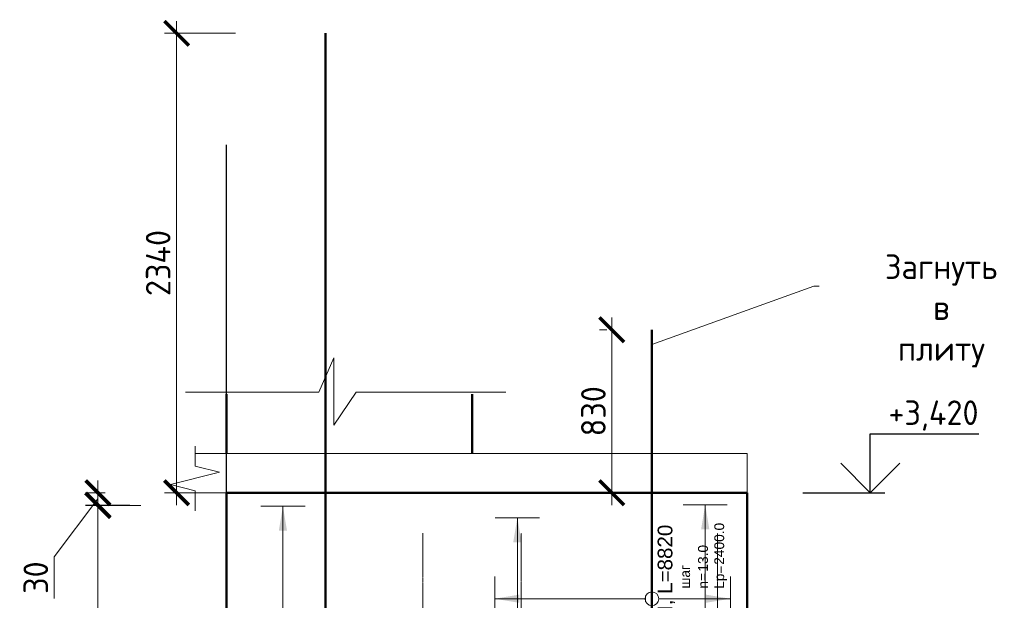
# Model space of a CAD drawing. Header units: millimetres. Extents: x 263826 to 1718326, y -423071 to 70137.
# Tile 454 of 486: x 1054553 to 1064578, y -130193 to -124278. Entities that reach past the tile are written whole.
import ezdxf
from ezdxf import colors
from ezdxf.entities.mleader import LeaderData, LeaderLine
from ezdxf.enums import TextEntityAlignment as Align
from ezdxf.math import Vec2, Vec3

# ---------------------------------------------------------------- set-up
doc = ezdxf.new("R2010")
doc.units = ezdxf.units.MM
doc.set_wipeout_variables(frame=1)
for name, pattern in [('01 Штриховая _4 мм_', [6, 3.5, -2.5]), ('______5', [1100, 800, -100, 100, -100]), ('осевая', [50.8, 31.75, -6.35, 6.35, -6.35])]:
    doc.linetypes.add(name, pattern=pattern)
for name, color, linetype, lineweight in [('AF_Perekritie', 90, 'Continuous', 18), ('AF_Stena', 90, 'Continuous', 18), ('АрмСтер', 2, 'Continuous', 50), ('Оси', 40, '______5', 18), ('подоснова', 151, 'Continuous', 5), ('РАЗМЕРЫ', 1, 'Continuous', 9)]:
    doc.layers.add(name, color=color, linetype=linetype, lineweight=lineweight)
doc.layers.add('АрмСтер_атрибуты', color=2, linetype='Continuous', lineweight=0, plot=False)
doc.styles.add('GOST-2.304_Type-B', font='GOST_Common.ttf')
doc.styles.get("Standard").update_dxf_attribs({"font": 'arial.ttf'})
doc.styles.add('Аннотативный', font='arial.ttf')
doc.dimstyles.new('мой 25', dxfattribs={"dimscale": 100, "dimtxt": 2.5, "dimasz": 2.5, "dimexe": 1.25, "dimexo": 0.625, "dimtad": 1, "dimdec": 0, "dimlfac": 0.5, "dimtxsty": 'GOST-2.304_Type-B', "dimblk": 'ARCHTICK', "dimcen": 2.5, "dimdle": 1.25, "dimaunit": 1, "dimadec": 1, "dimazin": 2, "dimtfac": 1, "dimtdec": 0, "dimtmove": 1, "dimatfit": 3, "dimfxl": 6, "dimfxlon": 1, "dimtfill": 1, "dimlwd": -1, "dimlwe": -1, "dimarcsym": 0})

# ---------------------------------------------------------------- blocks, each defined once
blk = doc.blocks.new('*U2588')
at = {"layer": 'РАЗМЕРЫ'}
for p, q in [((112.5, 2400), (-112.5, 2400)), ((112.5, -1000), (-112.5, -1000))]:
    blk.add_line(p, q, dxfattribs=at)
at = {"layer": 'РАЗМЕРЫ', "ltscale": 15}
blk.add_line((0, -1000), (0, 2400), dxfattribs=at)
at = {"layer": 'РАЗМЕРЫ'}
for points in [[(0, 2400), (20.9, 2274.8), (-20.9, 2274.8)], [(0, -1000), (20.9, -874.8), (-20.9, -874.8)]]:
    blk.add_solid(points, dxfattribs=at)
at = {"layer": 'АрмСтер_атрибуты', "color": 215, "ltscale": 15, "style": 'Аннотативный'}
for s, p in [('шаг', (51.4, -194.2)), ('n=', (51.4, -285.1)), ('Lр=', (50.2, -367.8))]:
    blk.add_text(s, height=50, dxfattribs=at).set_placement(p)
at = {"layer": 'АрмСтер_атрибуты', "flags": 9}
for tag, p in [('МАССА', (-505.2, 389.5)), ('ОБОЗНАЧЕНИЕ', (-505.2, 275.6))]:
    blk.add_attdef(tag, p, '', height=75, dxfattribs=at)
at = {"layer": 'АрмСтер_атрибуты', "style": 'Аннотативный', "flags": 8}
blk.add_attdef('ПОЗ', (110, 29.6), '', height=75, dxfattribs=at)
at = {"layer": 'АрмСтер_атрибуты', "color": 215, "style": 'Аннотативный'}
for tag, p, flags in [('ШАГ', (190.9, -194.2), 10), ('КОЛ', (138, -285.1), 8), ('ШИРИНА', (172.9, -367.8), 8)]:
    blk.add_attdef(tag, p, '', height=50, dxfattribs=dict(at, flags=flags))
at = {"linetype": 'Continuous', "lineweight": 0}
blk.add_wipeout([(35, 0), (28.3, 20.6), (10.8, 33.3), (-10.8, 33.3), (-28.3, 20.6), (-35, 0), (-28.3, -20.6), (-10.8, -33.3), (10.8, -33.3), (28.3, -20.6)], dxfattribs=at)
at = {"color": 0, "linetype": 'ByBlock', "lineweight": -2, "ltscale": 100}
blk.add_line((-1439.2, 0), (1120.8, 0), dxfattribs=at)
at = {"layer": 'РАЗМЕРЫ'}
blk.add_circle((0, 0), 35, dxfattribs=at)
at = {"layer": 'АрмСтер_атрибуты', "style": 'Аннотативный', "flags": 8}
blk.add_attdef('НАИМЕНОВАНИЕ', text='', height=75, dxfattribs=at).set_placement((0, -29.3), align=Align.TOP_CENTER)
blk = doc.blocks.new('*U2587')
at = {"layer": 'РАЗМЕРЫ'}
for p, q in [((112.5, 2400), (-112.5, 2400)), ((112.5, -1000), (-112.5, -1000))]:
    blk.add_line(p, q, dxfattribs=at)
at = {"layer": 'РАЗМЕРЫ', "ltscale": 15}
blk.add_line((0, -1000), (0, 2400), dxfattribs=at)
at = {"layer": 'РАЗМЕРЫ'}
for points in [[(0, 2400), (20.9, 2274.8), (-20.9, 2274.8)], [(0, -1000), (20.9, -874.8), (-20.9, -874.8)]]:
    blk.add_solid(points, dxfattribs=at)
at = {"layer": 'АрмСтер_атрибуты', "color": 215, "ltscale": 15, "style": 'Аннотативный'}
for s, p in [('шаг', (51.4, -194.2)), ('n=', (51.4, -285.1)), ('Lр=', (50.2, -367.8))]:
    blk.add_text(s, height=50, dxfattribs=at).set_placement(p)
at = {"layer": 'АрмСтер_атрибуты', "flags": 9}
for tag, p in [('МАССА', (-1033.5, 389.5)), ('ОБОЗНАЧЕНИЕ', (-1033.5, 275.6))]:
    blk.add_attdef(tag, p, '', height=75, dxfattribs=at)
at = {"layer": 'АрмСтер_атрибуты', "style": 'Аннотативный', "flags": 8}
blk.add_attdef('ПОЗ', (110, 29.6), '', height=75, dxfattribs=at)
at = {"layer": 'АрмСтер_атрибуты', "color": 215, "style": 'Аннотативный'}
for tag, p, flags in [('ШАГ', (190.9, -194.2), 10), ('КОЛ', (138, -285.1), 8), ('ШИРИНА', (172.9, -367.8), 8)]:
    blk.add_attdef(tag, p, '', height=50, dxfattribs=dict(at, flags=flags))
at = {"linetype": 'Continuous', "lineweight": 0}
blk.add_wipeout([(35, 0), (28.3, 20.6), (10.8, 33.3), (-10.8, 33.3), (-28.3, 20.6), (-35, 0), (-28.3, -20.6), (-10.8, -33.3), (10.8, -33.3), (28.3, -20.6)], dxfattribs=at)
at = {"color": 0, "linetype": 'ByBlock', "lineweight": -2, "ltscale": 100}
blk.add_line((-257.5, 0), (132.5, 0), dxfattribs=at)
at = {"layer": 'РАЗМЕРЫ'}
blk.add_circle((0, 0), 35, dxfattribs=at)
at = {"layer": 'АрмСтер_атрибуты', "style": 'Аннотативный', "flags": 8}
blk.add_attdef('НАИМЕНОВАНИЕ', text='', height=75, dxfattribs=at).set_placement((0, -29.3), align=Align.TOP_CENTER)
blk = doc.blocks.new('*U2586')
at = {"layer": 'РАЗМЕРЫ'}
for p, q in [((112.5, 2400), (-112.5, 2400)), ((112.5, -1000), (-112.5, -1000))]:
    blk.add_line(p, q, dxfattribs=at)
at = {"layer": 'РАЗМЕРЫ', "ltscale": 15}
blk.add_line((0, -1000), (0, 2400), dxfattribs=at)
at = {"layer": 'РАЗМЕРЫ'}
for points in [[(0, 2400), (20.9, 2274.8), (-20.9, 2274.8)], [(0, -1000), (20.9, -874.8), (-20.9, -874.8)]]:
    blk.add_solid(points, dxfattribs=at)
at = {"layer": 'АрмСтер_атрибуты', "color": 215, "ltscale": 15, "style": 'Аннотативный'}
for s, p in [('шаг', (51.4, -194.2)), ('n=', (51.4, -285.1)), ('Lр=', (50.2, -367.8))]:
    blk.add_text(s, height=50, dxfattribs=at).set_placement(p)
at = {"layer": 'АрмСтер_атрибуты', "flags": 9}
for tag, p in [('МАССА', (-1033.5, 389.5)), ('ОБОЗНАЧЕНИЕ', (-1033.5, 275.6))]:
    blk.add_attdef(tag, p, '', height=75, dxfattribs=at)
at = {"layer": 'АрмСтер_атрибуты', "style": 'Аннотативный', "flags": 8}
blk.add_attdef('ПОЗ', (110, 29.6), '', height=75, dxfattribs=at)
at = {"layer": 'АрмСтер_атрибуты', "color": 215, "style": 'Аннотативный'}
for tag, p, flags in [('ШАГ', (190.9, -194.2), 10), ('КОЛ', (138, -285.1), 8), ('ШИРИНА', (172.9, -367.8), 8)]:
    blk.add_attdef(tag, p, '', height=50, dxfattribs=dict(at, flags=flags))
at = {"linetype": 'Continuous', "lineweight": 0}
blk.add_wipeout([(35, 0), (28.3, 20.6), (10.8, 33.3), (-10.8, 33.3), (-28.3, 20.6), (-35, 0), (-28.3, -20.6), (-10.8, -33.3), (10.8, -33.3), (28.3, -20.6)], dxfattribs=at)
at = {"color": 0, "linetype": 'ByBlock', "lineweight": -2, "ltscale": 100}
blk.add_line((-257.5, 0), (132.5, 0), dxfattribs=at)
at = {"layer": 'РАЗМЕРЫ'}
blk.add_circle((0, 0), 35, dxfattribs=at)
at = {"layer": 'АрмСтер_атрибуты', "style": 'Аннотативный', "flags": 8}
blk.add_attdef('НАИМЕНОВАНИЕ', text='', height=75, dxfattribs=at).set_placement((0, -29.3), align=Align.TOP_CENTER)
blk = doc.blocks.new('_ArchTick')
at = {"color": 0, "linetype": 'ByBlock', "const_width": 0.15}
blk.add_lwpolyline([(-0.5, -0.5), (0.5, 0.5)], dxfattribs=at)
blk = doc.blocks.new('*D2638')
at = {"layer": 'DEFPOINTS', "color": 0, "transparency": 16777216}
for p in [(1055349, -129228), (1055847, -129228), (1055731, -136134)]:
    blk.add_point(p, dxfattribs=at)
at = {"layer": 'РАЗМЕРЫ', "color": 0, "linetype": 'Continuous', "transparency": 16777216}
for p, q in [((1055349, -136259), (1055349, -129103)), ((1055785, -129228), (1055224, -129228)), ((1055668, -136134), (1055224, -136134))]:
    blk.add_line(p, q, dxfattribs=at)
at = {"layer": 'РАЗМЕРЫ', "color": 0, "transparency": 16777216, "xscale": 250, "yscale": 250, "zscale": 250}
for p, rotation in [((1055349, -129228), 90), ((1055349, -136134), 270)]:
    blk.add_blockref('_ArchTick', p, dxfattribs=dict(at, rotation=rotation))
at = {"layer": 'РАЗМЕРЫ', "color": 0, "lineweight": 0, "transparency": 16777216, "insert": (1055161, -132681), "char_height": 250, "attachment_point": 5, "rotation": 90, "style": 'GOST-2.304_Type-B', "bg_fill": 3, "box_fill_scale": 1.1, "bg_fill_color": 256, "bg_fill_true_color": 13158600, "bg_fill_transparency": 0}
blk.add_mtext('35х100', dxfattribs=at)
blk = doc.blocks.new('*D2639')
at = {"layer": 'DEFPOINTS', "color": 0, "transparency": 16777216}
for p in [(1055349, -129097), (1055486, -129097), (1055738, -129223)]:
    blk.add_point(p, dxfattribs=at)
at = {"layer": 'РАЗМЕРЫ', "color": 0, "linetype": 'Continuous', "transparency": 16777216}
for p, q in [((1055349, -129348), (1055349, -128972)), ((1055424, -129097), (1055224, -129097)), ((1055349, -129160), (1054905, -129749)), ((1055675, -129223), (1055224, -129223)), ((1054905, -129749), (1054905, -130174))]:
    blk.add_line(p, q, dxfattribs=at)
at = {"layer": 'РАЗМЕРЫ', "color": 0, "transparency": 16777216, "xscale": 250, "yscale": 250, "zscale": 250}
for p, rotation in [((1055349, -129097), 90), ((1055349, -129223), 270)]:
    blk.add_blockref('_ArchTick', p, dxfattribs=dict(at, rotation=rotation))
at = {"layer": 'РАЗМЕРЫ', "color": 0, "lineweight": 0, "transparency": 16777216, "insert": (1054717, -129962), "char_height": 250, "attachment_point": 5, "rotation": 90, "style": 'GOST-2.304_Type-B', "bg_fill": 3, "box_fill_scale": 1.1, "bg_fill_color": 256, "bg_fill_true_color": 13158600, "bg_fill_transparency": 0}
blk.add_mtext('30', dxfattribs=at)
blk = doc.blocks.new('*D2637')
at = {"layer": 'DEFPOINTS', "color": 0, "transparency": 16777216}
for p in [(1060581, -127437), (1061106, -127437, 6200), (1061106, -129097, 6200)]:
    blk.add_point(p, dxfattribs=at)
at = {"layer": 'РАЗМЕРЫ', "color": 0, "linetype": 'Continuous', "transparency": 16777216}
for p, q in [((1060581, -129222), (1060581, -127312)), ((1060532, -127437), (1060456, -127437)), ((1060532, -129097), (1060456, -129097))]:
    blk.add_line(p, q, dxfattribs=at)
at = {"layer": 'РАЗМЕРЫ', "color": 0, "transparency": 16777216, "xscale": 250, "yscale": 250, "zscale": 250}
for p, rotation in [((1060581, -127437), 90), ((1060581, -129097), 270)]:
    blk.add_blockref('_ArchTick', p, dxfattribs=dict(at, rotation=rotation))
at = {"layer": 'РАЗМЕРЫ', "color": 0, "lineweight": 0, "transparency": 16777216, "insert": (1060394, -128267), "char_height": 250, "attachment_point": 5, "rotation": 90, "style": 'GOST-2.304_Type-B', "bg_fill": 3, "box_fill_scale": 1.1, "bg_fill_color": 256, "bg_fill_true_color": 13158600, "bg_fill_transparency": 0}
blk.add_mtext('830', dxfattribs=at)
blk = doc.blocks.new('*U2641')
at = {"layer": 'РАЗМЕРЫ'}
for p, q in [((112.5, 800), (-112.5, 800)), ((112.5, -400), (-112.5, -400))]:
    blk.add_line(p, q, dxfattribs=at)
at = {"layer": 'РАЗМЕРЫ', "ltscale": 15}
blk.add_line((0, -400), (0, 800), dxfattribs=at)
at = {"layer": 'РАЗМЕРЫ'}
for points in [[(0, 800), (20.9, 674.8), (-20.9, 674.8)], [(0, -400), (20.9, -274.8), (-20.9, -274.8)]]:
    blk.add_solid(points, dxfattribs=at)
at = {"layer": 'АрмСтер_атрибуты', "color": 215, "ltscale": 15, "style": 'Аннотативный'}
for s, p in [('шаг', (51.4, -194.2)), ('n=', (51.4, -285.1)), ('Lр=', (50.2, -367.8))]:
    blk.add_text(s, height=50, dxfattribs=at).set_placement(p)
at = {"layer": 'АрмСтер_атрибуты', "style": 'Аннотативный', "flags": 8}
blk.add_attdef('ПОЗ', (110, 29.6), '', height=75, dxfattribs=at)
at = {"layer": 'АрмСтер_атрибуты', "flags": 9}
for tag, p in [('МАССА', (-2096, -10.5)), ('ОБОЗНАЧЕНИЕ', (-2096, -124.4))]:
    blk.add_attdef(tag, p, '', height=75, dxfattribs=at)
at = {"layer": 'АрмСтер_атрибуты', "color": 215, "style": 'Аннотативный'}
for tag, p, flags in [('ШАГ', (190.9, -194.2), 10), ('КОЛ', (138, -285.1), 8), ('ШИРИНА', (172.9, -367.8), 8)]:
    blk.add_attdef(tag, p, '', height=50, dxfattribs=dict(at, flags=flags))
at = {"linetype": 'Continuous', "lineweight": 0}
blk.add_wipeout([(35, 0), (28.3, 20.6), (10.8, 33.3), (-10.8, 33.3), (-28.3, 20.6), (-35, 0), (-28.3, -20.6), (-10.8, -33.3), (10.8, -33.3), (28.3, -20.6)], dxfattribs=at)
at = {"color": 0, "linetype": 'ByBlock', "lineweight": -2, "ltscale": 100}
blk.add_line((-3040, 0), (1370, 0), dxfattribs=at)
at = {"layer": 'РАЗМЕРЫ'}
blk.add_circle((0, 0), 35, dxfattribs=at)
at = {"layer": 'АрмСтер_атрибуты', "style": 'Аннотативный', "flags": 8}
blk.add_attdef('НАИМЕНОВАНИЕ', text='', height=75, dxfattribs=at).set_placement((0, -29.3), align=Align.TOP_CENTER)
blk = doc.blocks.new('_None')
blk = doc.blocks.new('*D2642')
at = {"layer": 'DEFPOINTS', "color": 0, "transparency": 16777216}
for p in [(1056151, -124417), (1057266, -124417), (1056620, -129097)]:
    blk.add_point(p, dxfattribs=at)
at = {"layer": 'РАЗМЕРЫ', "color": 0, "linetype": 'Continuous', "transparency": 16777216}
for p, q in [((1056151, -129222), (1056151, -124292)), ((1056751, -124417), (1056026, -124417)), ((1056557, -129097), (1056026, -129097))]:
    blk.add_line(p, q, dxfattribs=at)
at = {"layer": 'РАЗМЕРЫ', "color": 0, "transparency": 16777216, "xscale": 250, "yscale": 250, "zscale": 250}
for p, rotation in [((1056151, -124417), 90), ((1056151, -129097), 270)]:
    blk.add_blockref('_ArchTick', p, dxfattribs=dict(at, rotation=rotation))
at = {"layer": 'РАЗМЕРЫ', "color": 0, "lineweight": 0, "transparency": 16777216, "insert": (1055963, -126757), "char_height": 250, "attachment_point": 5, "rotation": 90, "style": 'GOST-2.304_Type-B', "bg_fill": 3, "box_fill_scale": 1.1, "bg_fill_color": 256, "bg_fill_true_color": 13158600, "bg_fill_transparency": 0}
blk.add_mtext('2340', dxfattribs=at)
blk = doc.blocks.new('*U2643')
at = {"layer": 'РАЗМЕРЫ'}
for p, q in [((112.5, 400), (-112.5, 400)), ((112.5, -800), (-112.5, -800))]:
    blk.add_line(p, q, dxfattribs=at)
at = {"layer": 'РАЗМЕРЫ', "ltscale": 15}
blk.add_line((0, -800), (0, 400), dxfattribs=at)
at = {"layer": 'РАЗМЕРЫ'}
for points in [[(0, 400), (20.9, 274.8), (-20.9, 274.8)], [(0, -800), (20.9, -674.8), (-20.9, -674.8)]]:
    blk.add_solid(points, dxfattribs=at)
at = {"layer": 'АрмСтер_атрибуты', "color": 215, "ltscale": 15, "style": 'Аннотативный'}
for s, p in [('шаг', (51.4, -194.2)), ('n=', (51.4, -285.1)), ('Lр=', (50.2, -367.8))]:
    blk.add_text(s, height=50, dxfattribs=at).set_placement(p)
at = {"layer": 'АрмСтер_атрибуты', "flags": 9}
for tag, p in [('МАССА', (-1363.3, 189.5)), ('ОБОЗНАЧЕНИЕ', (-1363.3, 75.6))]:
    blk.add_attdef(tag, p, '', height=75, dxfattribs=at)
at = {"layer": 'АрмСтер_атрибуты', "style": 'Аннотативный', "flags": 8}
blk.add_attdef('ПОЗ', (110, 29.6), '', height=75, dxfattribs=at)
at = {"layer": 'АрмСтер_атрибуты', "color": 215, "style": 'Аннотативный'}
for tag, p, flags in [('ШАГ', (190.9, -194.2), 10), ('КОЛ', (138, -285.1), 8), ('ШИРИНА', (172.9, -367.8), 8)]:
    blk.add_attdef(tag, p, '', height=50, dxfattribs=dict(at, flags=flags))
at = {"linetype": 'Continuous', "lineweight": 0}
blk.add_wipeout([(35, 0), (28.3, 20.6), (10.8, 33.3), (-10.8, 33.3), (-28.3, 20.6), (-35, 0), (-28.3, -20.6), (-10.8, -33.3), (10.8, -33.3), (28.3, -20.6)], dxfattribs=at)
at = {"color": 0, "linetype": 'ByBlock', "lineweight": -2, "ltscale": 100}
blk.add_line((-2307.2, 0), (3612.8, 0), dxfattribs=at)
at = {"layer": 'РАЗМЕРЫ'}
blk.add_circle((0, 0), 35, dxfattribs=at)
at = {"layer": 'АрмСтер_атрибуты', "style": 'Аннотативный', "flags": 8}
blk.add_attdef('НАИМЕНОВАНИЕ', text='', height=75, dxfattribs=at).set_placement((0, -29.3), align=Align.TOP_CENTER)

msp = doc.modelspace()

# ---------------------------------------------------------------- linework, layer by layer
for points in [[(1063212.60357, -129096.63883), (1063212.60357, -128496.63883)], [(1063212.60357, -128496.63883), (1064317.87832, -128496.63883)], [(1063512.60357, -128796.63883), (1063212.60357, -129096.63883), (1062912.60357, -128796.63883)], [(1062528.03682, -129096.63883), (1063362.60357, -129096.63883)]]:
    msp.add_lwpolyline(points)
at = {"layer": 'AF_Perekritie', "linetype": '01 Штриховая _4 мм_', "lineweight": 9}
for p, q in [((1061958.29169, -128696.63883), (1056338.05714, -128696.63883)), ((1056338.05714, -129096.63883), (1061958.29169, -129096.63883))]:
    msp.add_line(p, q, dxfattribs=at)
at = {"layer": 'AF_Stena', "lineweight": 50}
for p, q in [((1061958.29169, -129096.63883), (1056658.2917, -129096.63883)), ((1056658.2917, -129096.63883), (1056658.2917, -136256.63883)), ((1061958.29169, -136256.63883), (1061958.29169, -129096.63883))]:
    msp.add_line(p, q, dxfattribs=at)
at = {"layer": 'AF_Stena', "lineweight": 20}
for points in [[(1056338.05714, -128771.63883), (1056338.05714, -128621.63883)], [(1056338.05714, -128771.63883), (1056338.05714, -128826.63903)], [(1056588.05714, -128889.13903), (1056088.05714, -129014.13903)], [(1056338.05714, -128826.63903), (1056588.05714, -128889.13903)], [(1056088.05714, -129014.13903), (1056338.05714, -129076.63903)], [(1056338.05714, -129076.63903), (1056338.05714, -129131.63923)], [(1056338.05714, -129131.63923), (1056338.05714, -129281.63923)]]:
    msp.add_lwpolyline(points, dxfattribs=at)
at = {"layer": 'РАЗМЕРЫ', "color": 4, "lineweight": 0}
msp.add_line((1061958.29169, -128696.63883), (1061958.29169, -129096.63883), dxfattribs=at)

# ---------------------------------------------------------------- block references
at = {"layer": 'АрмСтер', "ltscale": 15}
ref = msp.add_blockref('*U2588', (1059620.1124, -134151.01968), dxfattribs=dict(at, xscale=2, yscale=2, zscale=2))
ref.add_attrib('НАИМЕНОВАНИЕ', '24-A-III, L=5120', dxfattribs={"layer": 'АрмСтер_атрибуты', "height": 150, "style": 'Аннотативный', "flags": 8}).set_placement((1059620.1124, -134209.69737), align=Align.TOP_CENTER)
ref.add_attrib('КОЛ', '35.0', (1059896.21001, -134721.27009), dxfattribs={"layer": 'АрмСтер_атрибуты', "color": 215, "height": 100, "style": 'Аннотативный', "flags": 8})
ref.add_attrib('ШИРИНА', '6800.0', (1059965.88217, -134886.61845), dxfattribs={"layer": 'АрмСтер_атрибуты', "color": 215, "height": 100, "style": 'Аннотативный', "flags": 8})

# ---------------------------------------------------------------- texts
at = {"style": 'GOST-2.304_Type-B'}
msp.add_text('+3,420', height=249.999994, dxfattribs=at).set_placement((1063398.52204, -128406.63883))

# ---------------------------------------------------------------- dimensions: what is measured, and where the dimension line sits
at = {"layer": 'РАЗМЕРЫ', "color": 146, "lineweight": 0, "true_color": 0x006272}
dim = msp.add_linear_dim(base=(1055348.99443, -129228.17383), p1=(1055730.66074, -136134.45256), p2=(1055847.01765, -129228.17383), angle=90, text='35х100', dimstyle='мой 25', dxfattribs=at)
dim.commit()
dim.dimension.update_dxf_attribs({"geometry": '*D2638', "text_midpoint": (1055161.49443, -132681.31319)})

# ---------------------------------------------------------------- next in the draw order: linework, layer by layer
at = {"layer": 'Оси', "color": 16, "linetype": 'осевая', "lineweight": 0, "ltscale": 0.5, "transparency": 33554687}
for p, q in [((1058658.29169, -137753.53738), (1058658.29169, -129510.37273)), ((1059658.29169, -138908.41463), (1059658.29169, -129510.37273))]:
    msp.add_line(p, q, dxfattribs=at)

# ---------------------------------------------------------------- next in the draw order: block references
at = {"layer": 'АрмСтер', "ltscale": 15}
ref = msp.add_blockref('*U2587', (1061532.78169, -134019.63984), dxfattribs=dict(at, xscale=2, yscale=2, zscale=2))
ref.add_attrib('НАИМЕНОВАНИЕ', '24-A-III, L=780', dxfattribs={"layer": 'АрмСтер_атрибуты', "height": 150, "style": 'Аннотативный', "flags": 8}).set_placement((1061532.78169, -134078.31752), align=Align.TOP_CENTER)
ref.add_attrib('КОЛ', '35.0', (1061808.8793, -134589.89025), dxfattribs={"layer": 'АрмСтер_атрибуты', "color": 215, "height": 100, "style": 'Аннотативный', "flags": 8})
ref.add_attrib('ШИРИНА', '6800.0', (1061878.55146, -134755.2386), dxfattribs={"layer": 'АрмСтер_атрибуты', "color": 215, "height": 100, "style": 'Аннотативный', "flags": 8})
ref = msp.add_blockref('*U2586', (1057233.01199, -134033.18839), dxfattribs=dict(at, xscale=2, yscale=2, zscale=2))
ref.add_attrib('НАИМЕНОВАНИЕ', '24-A-III, L=780', dxfattribs={"layer": 'АрмСтер_атрибуты', "height": 150, "style": 'Аннотативный', "flags": 8}).set_placement((1057233.01199, -134091.86607), align=Align.TOP_CENTER)
ref.add_attrib('КОЛ', '35.0', (1057509.1096, -134603.4388), dxfattribs={"layer": 'АрмСтер_атрибуты', "color": 215, "height": 100, "style": 'Аннотативный', "flags": 8})
ref.add_attrib('ШИРИНА', '6800.0', (1057578.78176, -134768.78716), dxfattribs={"layer": 'АрмСтер_атрибуты', "color": 215, "height": 100, "style": 'Аннотативный', "flags": 8})

# ---------------------------------------------------------------- next in the draw order: dimensions: what is measured, and where the dimension line sits
at = {"layer": 'РАЗМЕРЫ', "color": 146, "lineweight": 0, "true_color": 0x006272}
dim = msp.add_linear_dim(base=(1055348.99443, -129096.63883), p1=(1055737.5542, -129222.96437), p2=(1055486.1516, -129096.63883), angle=90, text='30', dimstyle='мой 25', dxfattribs=at)
dim.commit()
dim.dimension.update_dxf_attribs({"geometry": '*D2639', "text_midpoint": (1054904.57227, -129811.62415), "dimtype": 160})

# ---------------------------------------------------------------- next in the draw order: linework, layer by layer
at = {"layer": 'Оси', "color": 16, "linetype": 'осевая', "lineweight": 0, "ltscale": 0.5, "transparency": 33554687}
msp.add_line((1061658.29169, -138908.41463), (1061658.29169, -129510.37273), dxfattribs=at)

# ---------------------------------------------------------------- next in the draw order: dimensions: what is measured, and where the dimension line sits
at = {"layer": 'РАЗМЕРЫ', "color": 146, "lineweight": 0, "true_color": 0x006272}
for base, p1, p2, picture, middle in [((1056150.84793, -124416.63883), (1056619.52215, -129096.63883), (1057266.13052, -124416.63883), '*D2642', (1055963.34793, -126756.63883)), ((1060581.07362, -127436.63883, -3100), (1061105.51549, -129096.63883, 3100), (1061105.51549, -127436.63883, 3100), '*D2637', (1060393.57362, -128266.63883, -3100))]:
    dim = msp.add_linear_dim(base=base, p1=p1, p2=p2, angle=90, dimstyle='мой 25', dxfattribs=at)
    dim.commit()
    dim.dimension.update_dxf_attribs({"geometry": picture, "text_midpoint": middle})

# ---------------------------------------------------------------- next in the draw order: linework, layer by layer
at = {"color": 1}
msp.add_lwpolyline([(1056658.2917, -129490.06804), (1056658.2917, -125554.4041)], dxfattribs=at)
at = {"layer": 'AF_Stena', "lineweight": 50}
msp.add_line((1056658.2917, -128696.63883), (1056658.2917, -128093.72185), dxfattribs=at)

# ---------------------------------------------------------------- next in the draw order: block references
at = {"layer": 'АрмСтер', "ltscale": 15}
ref = msp.add_blockref('*U2643', (1057666.13052, -131642.1788), dxfattribs=dict(at, xscale=2, yscale=2, zscale=2, rotation=90))
ref.add_attrib('НАИМЕНОВАНИЕ', '24-A-III, L=11840', dxfattribs={"layer": 'АрмСтер_атрибуты', "height": 150, "rotation": 90, "style": 'Аннотативный', "flags": 8}).set_placement((1057724.8082, -131642.1788), align=Align.TOP_CENTER)
ref.add_attrib('КОЛ', '13.0', (1058236.38092, -131366.08119), dxfattribs={"layer": 'АрмСтер_атрибуты', "color": 215, "height": 100, "rotation": 90, "style": 'Аннотативный', "flags": 8})
ref.add_attrib('ШИРИНА', '2400.0', (1058401.72928, -131296.40903), dxfattribs={"layer": 'АрмСтер_атрибуты', "color": 215, "height": 100, "rotation": 90, "style": 'Аннотативный', "flags": 8})
ref = msp.add_blockref('*U2641', (1060989.77171, -130176.63883), dxfattribs=dict(at, xscale=2, yscale=2, zscale=2, rotation=90))
ref.add_attrib('НАИМЕНОВАНИЕ', '24-A-III, L=8820', dxfattribs={"layer": 'АрмСтер_атрибуты', "height": 150, "rotation": 90, "style": 'Аннотативный', "flags": 8}).set_placement((1061048.44939, -130176.63883), align=Align.TOP_CENTER)
ref.add_attrib('КОЛ', '13.0', (1061560.02212, -129900.54122), dxfattribs={"layer": 'АрмСтер_атрибуты', "color": 215, "height": 100, "rotation": 90, "style": 'Аннотативный', "flags": 8})
ref.add_attrib('ШИРИНА', '2400.0', (1061725.37047, -129830.86906), dxfattribs={"layer": 'АрмСтер_атрибуты', "color": 215, "height": 100, "rotation": 90, "style": 'Аннотативный', "flags": 8})

# ---------------------------------------------------------------- next in the draw order: linework, layer by layer
at = {"layer": 'AF_Stena', "lineweight": 50}
msp.add_line((1059158.29169, -128696.63883), (1059158.29169, -128093.72185), dxfattribs=at)
at = {"layer": 'РАЗМЕРЫ', "color": 4}
for p, q in [((1057599.63635, -128072.59278), (1057751.04372, -127723.03538)), ((1057751.04372, -127723.03538), (1057751.04372, -128407.84084)), ((1056242.0547, -128072.59278), (1057599.63635, -128072.59278)), ((1057751.04372, -128407.84084), (1057979.40255, -128072.59278)), ((1057979.40255, -128072.59278), (1059501.2827, -128072.59278))]:
    msp.add_line(p, q, dxfattribs=at)

# ---------------------------------------------------------------- next in the draw order: leaders
at = {"layer": 'подоснова'}
ml = msp.add_multileader_mtext('Standard', dxfattribs=at)
ml.set_content('Загнуть в плиту', color=256, style='GOST-2.304_Type-B')
ml.set_leader_properties(color=256, linetype='ByLayer', lineweight=15)
ml.set_arrow_properties(name='NONE')
ml.build(insert=Vec2(0, 0))
ml.multileader.update_dxf_attribs({"text_left_attachment_type": 6, "text_right_attachment_type": 6, "dogleg_length": 10, "arrow_head_size": 18})
ctx = ml.context
ctx.base_point, ctx.char_height, ctx.arrow_head_size, ctx.landing_gap_size, ctx.plane_origin = Vec3(1062649.60302, -126994.51724), 250, 18, 20, Vec3(1059999.19502, -124182.73514)
ctx.left_attachment, ctx.right_attachment, ctx.text_align_type = 6, 6, 1
notes = []
notes.append((ctx, [(0, (1, 1, 0), (1062639.60302, -126994.51724), (1, 0), 10, [(0, [(1060989.77171, -127586.42494)], 0, [])])]))
ctx.mtext.insert, ctx.mtext.width, ctx.mtext.alignment, ctx.mtext.flow_direction = Vec3(1063936.45908, -126669.51724), 22.8977991, 2, 5
for ctx, leaders in notes:
    for number, flags, end, landing, length, lines in leaders:
        leader = LeaderData()
        leader.index, (leader.has_last_leader_line, leader.has_dogleg_vector, leader.attachment_direction) = number, flags
        leader.last_leader_point, leader.dogleg_vector, leader.dogleg_length = Vec3(end), Vec3(landing), length
        for number, points, colour, breaks in lines:
            line = LeaderLine()
            line.index, line.vertices, line.color, line.breaks = number, Vec3.list(points), colors.encode_raw_color(colour), breaks
            leader.lines.append(line)
        ctx.leaders.append(leader)

doc.saveas('drawing.dxf')
